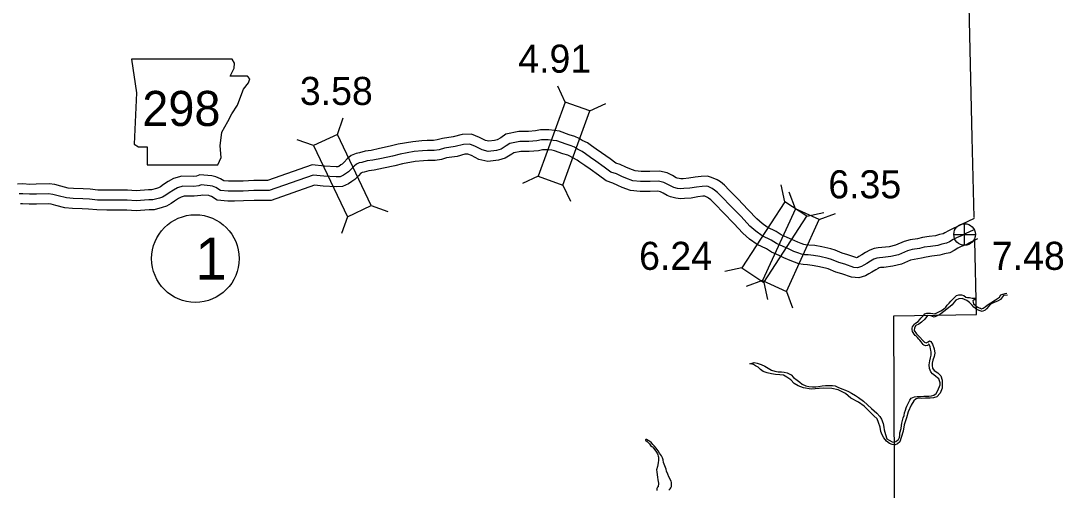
# Model space of a CAD drawing. Extents: x -83719 to 153526, y -11835 to 11446.
# Drawn here: x -3679 to -3155, y -2522 to -2286 of the extents above; entities that cross this region are included whole.
import ezdxf

# ---------------------------------------------------------------- set-up
doc = ezdxf.new("R2010")
doc.units = 0
for name, color, linetype in [('Level 10', 7, 'Continuous'), ('Level 2', 7, 'Continuous'), ('Level 20', 7, 'Continuous'), ('Level 21', 7, 'Continuous'), ('Level 25', 7, 'Continuous'), ('Level 26', 7, 'Continuous'), ('Level 27', 7, 'Continuous'), ('Level 58', 7, 'Continuous'), ('Level 59', 7, 'Continuous'), ('Level 9', 7, 'Continuous')]:
    doc.layers.add(name, color=color, linetype=linetype)

msp = doc.modelspace()

# ---------------------------------------------------------------- linework, layer by layer
at = {"layer": 'Level 10'}
for points in [[(-3199.49, -2385.69), (-3205.87, -2388.76), (-3207.81, -2389.75), (-3209.99, -2390.65), (-3212.41, -2391.81), (-3214.24, -2392.92), (-3215, -2393.3), (-3216.9, -2393.68), (-3218.89, -2394.33), (-3222, -2394.75), (-3225.45, -2395.21), (-3227.83, -2395.81), (-3231.57, -2396.37), (-3234.62, -2397.19), (-3239.05, -2399.07), (-3242.2, -2399.81), (-3245.81, -2400.3), (-3247.63, -2400.4), (-3249.75, -2400.79), (-3251.88, -2401.56), (-3254.02, -2402.75), (-3255.96, -2403.97), (-3257.43, -2404.82), (-3258.15, -2405.24), (-3258.5, -2405.35), (-3258.85, -2405.32), (-3262.92, -2403.84), (-3265.77, -2403.04), (-3269.36, -2401.6), (-3271.51, -2400.9), (-3275.94, -2399.9), (-3279.43, -2399.26), (-3282.5, -2398.99), (-3284.12, -2398.89), (-3284.97, -2398.72), (-3286.4, -2398.24), (-3288.04, -2397.6), (-3291.03, -2396.23), (-3293.37, -2395.18), (-3296.44, -2393.79), (-3298.94, -2392.16), (-3303.46, -2390.05), (-3306.05, -2388.17), (-3308.74, -2385.84), (-3312.97, -2381.27), (-3318.27, -2375.78), (-3322.56, -2371.41), (-3324.97, -2369.01), (-3326.91, -2367.35), (-3328.68, -2366.23), (-3331.37, -2365.01), (-3333.4, -2364.38), (-3336.61, -2364.56), (-3339.72, -2364.91), (-3342.91, -2365.45), (-3345.7, -2365.68), (-3346.81, -2365.73), (-3347.74, -2365.65), (-3348.67, -2365.4), (-3349.13, -2365.18), (-3351.1, -2364.12), (-3353.75, -2362.82), (-3357.55, -2361.91), (-3362.43, -2362.15), (-3366.81, -2362.13), (-3369.89, -2361.81), (-3372.54, -2360.81), (-3374.43, -2359.96), (-3377.34, -2358.64), (-3379.61, -2357.88), (-3382.39, -2355.79), (-3386.74, -2352.72), (-3389.36, -2350.88), (-3391.79, -2349.21), (-3393.75, -2347.75), (-3396.39, -2346.45), (-3398.02, -2345.49), (-3400.16, -2344.47), (-3403.02, -2343.66), (-3407.9, -2341.88), (-3410.4, -2341.53), (-3413.28, -2341.18), (-3417.46, -2341.11), (-3419.95, -2341.73), (-3423.44, -2342), (-3428.33, -2342.05), (-3434.76, -2343.28), (-3437.37, -2345.11), (-3439.13, -2346.21), (-3440.47, -2346.58), (-3443.34, -2346.92), (-3444.97, -2346.54), (-3448.01, -2344.95), (-3452.08, -2343.38), (-3456.81, -2343.46), (-3461.27, -2344.67), (-3466.72, -2345.49), (-3469.36, -2346.25), (-3471.16, -2346.55), (-3474.31, -2346.51), (-3477, -2346.72)], [(-3477.06, -2346.72), (-3481.62, -2347.12), (-3488.92, -2348.43), (-3492.87, -2349.44), (-3498.33, -2350.6), (-3502.56, -2351.53), (-3505.54, -2351.86), (-3508.42, -2352.67), (-3509.96, -2353.02), (-3512.47, -2354.04), (-3514.58, -2355.73), (-3516.01, -2357.34), (-3517.04, -2358.34), (-3517.71, -2358.79), (-3518.82, -2359.51), (-3519.24, -2359.71), (-3520.03, -2359.73), (-3525.9, -2359.46), (-3532.17, -2358.79), (-3554.67, -2366.63), (-3555.58, -2366.66), (-3557.88, -2366.65), (-3561.52, -2366.67), (-3566.85, -2366.88), (-3571.32, -2366.89), (-3572.94, -2366.96), (-3574.2, -2367), (-3576.54, -2366.74), (-3578.22, -2365.72), (-3580.62, -2364.7), (-3582.58, -2364.24), (-3588.54, -2363.78), (-3590.25, -2364.36), (-3591.89, -2364.53), (-3597.7, -2364.5), (-3601.84, -2365.57), (-3604.44, -2367.14), (-3606.82, -2368.57), (-3608.39, -2369.71), (-3609.45, -2370.33), (-3610.31, -2370.59), (-3612.96, -2371.29), (-3614.41, -2371.31), (-3620.56, -2371.74), (-3624.88, -2371.46), (-3630.12, -2371.44), (-3639.83, -2371.39), (-3643.72, -2371.02), (-3647.22, -2370.8), (-3652.03, -2370.61), (-3654.78, -2370.4), (-3658.46, -2369.43), (-3661.48, -2368.62), (-3664.4, -2368.3), (-3670.89, -2368.48), (-3673.99, -2368.53), (-3677.55, -2368.2), (-3680.21, -2368.38)], [(-3197.77, -2395.96), (-3201.42, -2397.71), (-3203.62, -2398.84), (-3205.91, -2399.79), (-3207.64, -2400.62), (-3209.42, -2401.69), (-3211.73, -2402.84), (-3214.36, -2403.37), (-3216.65, -2404.12), (-3220.67, -2404.66), (-3223.56, -2405.04), (-3225.86, -2405.63), (-3229.52, -2406.17), (-3231.35, -2406.66), (-3235.93, -2408.61), (-3240.39, -2409.65), (-3244.86, -2410.26), (-3246.44, -2410.35), (-3247.12, -2410.47), (-3247.72, -2410.69), (-3248.93, -2411.36), (-3250.79, -2412.53), (-3252.4, -2413.47), (-3254.08, -2414.44), (-3257.47, -2415.52), (-3261.12, -2415.13), (-3265.98, -2413.37), (-3268.99, -2412.53), (-3272.79, -2411), (-3274.17, -2410.55), (-3277.94, -2409.7), (-3280.78, -2409.18), (-3283.23, -2408.96), (-3285.42, -2408.84), (-3287.56, -2408.39), (-3289.8, -2407.65), (-3291.95, -2406.81), (-3295.16, -2405.34), (-3297.48, -2404.3), (-3301.26, -2402.58), (-3303.81, -2400.92), (-3308.55, -2398.71), (-3312.28, -2396.01), (-3315.71, -2393.03), (-3320.24, -2388.14), (-3325.44, -2382.76), (-3329.65, -2378.46), (-3331.76, -2376.36), (-3332.88, -2375.41), (-3333.44, -2375.05), (-3334.72, -2374.47), (-3335.76, -2374.53), (-3338.32, -2374.82), (-3341.67, -2375.39), (-3345.09, -2375.67), (-3347.04, -2375.74), (-3349.45, -2375.54), (-3352.12, -2374.83), (-3353.65, -2374.11), (-3355.68, -2373.01), (-3357.15, -2372.29), (-3358.48, -2371.97), (-3362.21, -2372.16), (-3367.36, -2372.13), (-3372.22, -2371.62), (-3376.36, -2370.05), (-3378.53, -2369.08), (-3381.01, -2367.96), (-3384.33, -2366.83), (-3388.27, -2363.88), (-3392.5, -2360.9), (-3395.06, -2359.1), (-3397.62, -2357.34), (-3399, -2356.31), (-3401.15, -2355.25), (-3402.71, -2354.33), (-3403.69, -2353.86), (-3406.1, -2353.18), (-3410.34, -2351.64), (-3411.71, -2351.44), (-3413.96, -2351.17), (-3416.32, -2351.13), (-3418.36, -2351.63), (-3423.01, -2351.99), (-3427.33, -2352.04), (-3430.77, -2352.7), (-3431.84, -2353.45), (-3435.09, -2355.47), (-3438.55, -2356.42), (-3443.89, -2357.05), (-3448.46, -2356), (-3452.14, -2354.08), (-3453.86, -2353.41), (-3455.4, -2353.44), (-3459.22, -2354.47), (-3464.57, -2355.28), (-3467.14, -2356.02), (-3470.41, -2356.57), (-3474, -2356.51), (-3476.24, -2356.69)], [(-3476.18, -2356.68), (-3480.3, -2357.04), (-3486.8, -2358.21), (-3490.6, -2359.18), (-3496.22, -2360.37), (-3500.92, -2361.41), (-3503.62, -2361.71), (-3505.95, -2362.36), (-3506.94, -2362.59), (-3507.37, -2362.76), (-3507.67, -2363), (-3508.78, -2364.25), (-3510.69, -2366.11), (-3512.17, -2367.12), (-3513.93, -2368.26), (-3516.85, -2369.65), (-3520.13, -2369.74), (-3526.66, -2369.43), (-3530.99, -2368.97), (-3552.82, -2376.58), (-3555.44, -2376.66), (-3557.88, -2376.65), (-3561.3, -2376.67), (-3566.64, -2376.88), (-3571.11, -2376.89), (-3572.56, -2376.95), (-3574.57, -2377.02), (-3579.83, -2376.44), (-3582.8, -2374.64), (-3583.74, -2374.24), (-3584.11, -2374.15), (-3587.28, -2373.91), (-3588.11, -2374.19), (-3591.4, -2374.53), (-3596.46, -2374.51), (-3597.92, -2374.88), (-3599.27, -2375.7), (-3601.3, -2376.92), (-3602.94, -2378.11), (-3605.42, -2379.55), (-3607.56, -2380.21), (-3611.59, -2381.28), (-3614, -2381.31), (-3620.53, -2381.76), (-3625.22, -2381.46), (-3635.4, -2381.41), (-3640.33, -2381.39), (-3644.51, -2380.99), (-3647.74, -2380.79), (-3652.6, -2380.6), (-3656.45, -2380.31), (-3661.03, -2379.1), (-3663.34, -2378.48), (-3664.82, -2378.32), (-3670.67, -2378.48), (-3674.37, -2378.54), (-3677.67, -2378.23), (-3678.68, -2378.3)]]:
    msp.add_lwpolyline(points, dxfattribs=at)
at = {"layer": 'Level 2'}
for points in [[(-3199.47, -2385.15), (-3200.47, -2345.07), (-3202.49, -2256.91), (-3203.94, -2169.2), (-3206.16, -2081.17), (-3206.26, -2040.23)], [(-3239.61, -2799.15), (-3239.8, -2779.1), (-3240.47, -2692.05), (-3239.99, -2603.95), (-3239.49, -2515.6), (-3239.82, -2434.49), (-3198.24, -2433.9), (-3199.17, -2396.75)]]:
    msp.add_lwpolyline(points, dxfattribs=at)
at = {"layer": 'Level 20'}
for p, q in [((-3404.97, -2327.2), (-3408.69, -2319.23)), ((-3392.56, -2331.71), (-3384.59, -2327.99)), ((-3519.48, -2343.44), (-3516.53, -2335.14)), ((-3531.4, -2349.11), (-3539.69, -2346.16)), ((-3418.5, -2364.42), (-3426.47, -2368.14)), ((-3406.09, -2368.93), (-3402.37, -2376.9)), ((-3294.57, -2377.34), (-3296.38, -2368.73)), ((-3289.31, -2380.74), (-3292.38, -2372.49)), ((-3502.46, -2379.19), (-3494.17, -2382.14)), ((-3283.52, -2384.55), (-3274.91, -2382.74)), ((-3277.31, -2386.23), (-3269.06, -2383.17)), ((-3514.38, -2384.87), (-3517.33, -2393.16)), ((-3316.21, -2410.5), (-3324.82, -2412.32)), ((-3305.8, -2416.74), (-3314.05, -2419.81)), ((-3305.15, -2417.72), (-3303.34, -2426.33)), ((-3293.8, -2422.24), (-3290.73, -2430.49))]:
    msp.add_line(p, q, dxfattribs=at)
for points in [[(-3404.97, -2327.2), (-3418.5, -2364.42), (-3406.09, -2368.93), (-3392.56, -2331.71)], [(-3531.4, -2349.11), (-3514.38, -2384.87), (-3502.46, -2379.19), (-3519.48, -2343.44)], [(-3294.57, -2377.34), (-3316.21, -2410.5), (-3305.15, -2417.72), (-3283.52, -2384.55)], [(-3293.8, -2422.24), (-3277.31, -2386.23), (-3289.31, -2380.74), (-3305.8, -2416.74)]]:
    msp.add_lwpolyline(points, close=True, dxfattribs=at)
at = {"layer": 'Level 21'}
msp.add_lwpolyline([(-3623.02, -2305.74), (-3620.49, -2322.66), (-3621.61, -2348.32), (-3619.36, -2349.73), (-3615.13, -2349.73), (-3615.13, -2358.75), (-3579.6, -2358.75), (-3577.91, -2355.09), (-3578.47, -2349.17), (-3577.63, -2342.4), (-3574.53, -2337.04), (-3572.55, -2333.09), (-3569.73, -2328.86), (-3568.04, -2324.35), (-3566.63, -2320.69), (-3564.09, -2317.59), (-3563.53, -2315.61), (-3564.66, -2314.2), (-3573.4, -2314.2), (-3571.42, -2310.25), (-3571.14, -2307.72), (-3572.31, -2305.77)], close=True, dxfattribs=at)
at = {"layer": 'Level 26'}
for p, q in [((-3204.24, -2399.11), (-3204.24, -2388.28)), ((-3209.66, -2393.69), (-3198.83, -2393.69))]:
    msp.add_line(p, q, dxfattribs=at)
msp.add_circle((-3204.24, -2393.69), 5.42, dxfattribs=at)
at = {"layer": 'Level 27'}
msp.add_circle((-3590.85, -2405.79), 22, dxfattribs=at)
at = {"layer": 'Level 59'}
for points in [[(-3199.94, -2391.45), (-3203.64, -2393.24), (-3205.72, -2394.3), (-3207.95, -2395.22), (-3210.02, -2396.21), (-3211.83, -2397.31), (-3213.36, -2398.07), (-3215.63, -2398.53), (-3217.77, -2399.22), (-3221.34, -2399.71), (-3224.51, -2400.13), (-3226.84, -2400.72), (-3230.55, -2401.27), (-3232.98, -2401.93), (-3237.49, -2403.84), (-3241.3, -2404.73), (-3245.33, -2405.28), (-3247.03, -2405.37), (-3248.43, -2405.63), (-3249.8, -2406.13), (-3251.47, -2407.06), (-3253.38, -2408.25), (-3254.91, -2409.15), (-3256.12, -2409.84), (-3257.99, -2410.43), (-3259.99, -2410.23), (-3264.45, -2408.6), (-3267.38, -2407.79), (-3271.07, -2406.3), (-3272.84, -2405.72), (-3276.94, -2404.8), (-3280.1, -2404.22), (-3282.87, -2403.97), (-3284.77, -2403.86), (-3286.27, -2403.56), (-3288.1, -2402.95), (-3290, -2402.2), (-3293.09, -2400.79), (-3295.42, -2399.74), (-3298.85, -2398.19), (-3301.38, -2396.54), (-3306.01, -2394.38), (-3309.16, -2392.09), (-3312.22, -2389.44), (-3316.61, -2384.71), (-3321.85, -2379.27), (-3326.11, -2374.94), (-3328.36, -2372.69), (-3329.89, -2371.38), (-3331.06, -2370.64), (-3333.15, -2369.69), (-3334.02, -2369.42), (-3336.19, -2369.55), (-3339.02, -2369.87), (-3342.29, -2370.42), (-3345.39, -2370.67), (-3346.93, -2370.73), (-3348.59, -2370.59), (-3350.39, -2370.12), (-3351.39, -2369.64), (-3353.39, -2368.57), (-3355.45, -2367.55), (-3358.02, -2366.94), (-3362.32, -2367.15), (-3367.09, -2367.13), (-3371.05, -2366.71), (-3374.45, -2365.43), (-3376.48, -2364.52), (-3379.17, -2363.3), (-3381.97, -2362.35), (-3385.33, -2359.83), (-3389.62, -2356.81), (-3392.21, -2354.99), (-3394.71, -2353.27), (-3396.37, -2352.03), (-3398.77, -2350.85), (-3400.36, -2349.91), (-3401.93, -2349.16), (-3404.56, -2348.42), (-3409.12, -2346.76), (-3411.05, -2346.48), (-3413.62, -2346.17), (-3416.89, -2346.12), (-3419.16, -2346.68), (-3423.23, -2347), (-3427.83, -2347.04), (-3432.76, -2347.99), (-3434.6, -2349.28), (-3437.11, -2350.84), (-3439.51, -2351.5), (-3443.61, -2351.98), (-3446.71, -2351.27), (-3450.07, -2349.51), (-3452.97, -2348.4), (-3456.1, -2348.45), (-3460.24, -2349.57), (-3465.65, -2350.38), (-3468.25, -2351.14), (-3470.79, -2351.56), (-3474.15, -2351.51), (-3476.62, -2351.7)], [(-3476.62, -2351.7), (-3480.96, -2352.08), (-3487.86, -2353.32), (-3491.73, -2354.31), (-3497.27, -2355.48), (-3501.74, -2356.47), (-3504.58, -2356.79), (-3507.18, -2357.51), (-3508.45, -2357.81), (-3509.92, -2358.4), (-3511.12, -2359.36), (-3512.4, -2360.8), (-3513.87, -2362.23), (-3514.94, -2362.96), (-3516.38, -2363.89), (-3518.05, -2364.68), (-3520.08, -2364.74), (-3526.28, -2364.44), (-3531.58, -2363.88), (-3553.75, -2371.6), (-3555.51, -2371.66), (-3557.88, -2371.65), (-3561.41, -2371.67), (-3566.75, -2371.88), (-3571.22, -2371.89), (-3572.75, -2371.95), (-3574.38, -2372.01), (-3578.18, -2371.59), (-3580.51, -2370.18), (-3582.18, -2369.47), (-3583.34, -2369.2), (-3587.91, -2368.84), (-3589.18, -2369.27), (-3591.65, -2369.53), (-3597.08, -2369.5), (-3599.88, -2370.23), (-3601.86, -2371.42), (-3604.06, -2372.75), (-3605.67, -2373.91), (-3607.44, -2374.94), (-3608.94, -2375.4), (-3612.28, -2376.29), (-3614.21, -2376.31), (-3620.55, -2376.75), (-3625.05, -2376.46), (-3635.38, -2376.41), (-3640.08, -2376.39), (-3644.12, -2376.01), (-3647.48, -2375.79), (-3652.32, -2375.6), (-3655.62, -2375.35), (-3659.75, -2374.27), (-3662.41, -2373.55), (-3664.61, -2373.31), (-3670.78, -2373.48), (-3674.18, -2373.53), (-3677.61, -2373.22), (-3679.45, -2373.34)]]:
    msp.add_lwpolyline(points, dxfattribs=at)
at = {"layer": 'Level 9'}
for points in [[(-3221.85, -2449.32), (-3222.09, -2448.93), (-3222.33, -2448.73), (-3222.52, -2449.03), (-3222.91, -2449.47), (-3223.74, -2449.62), (-3224.65, -2449.23), (-3225.02, -2448.87), (-3225.56, -2448.31), (-3226.11, -2447.52), (-3226.72, -2446.73), (-3227.23, -2446.21), (-3227.94, -2445.45), (-3228.59, -2444.79), (-3229.13, -2444.33), (-3229.57, -2443.81), (-3230.12, -2442.91), (-3230.36, -2442.32), (-3230.58, -2441.38), (-3230.62, -2440.78), (-3230.47, -2440.01), (-3229.98, -2439.3), (-3229.46, -2438.79), (-3228.87, -2438.28), (-3227.65, -2437.4), (-3226.8, -2436.45), (-3226.18, -2435.73), (-3225.4, -2434.85), (-3224.81, -2434.18), (-3224.19, -2433.56), (-3223.29, -2433.25), (-3222.29, -2433.17), (-3221.46, -2433.22), (-3220.26, -2433.33), (-3219.46, -2433.59), (-3218.6, -2433.27), (-3216.12, -2431.99), (-3214.87, -2431.21), (-3213.72, -2430.22), (-3212.97, -2429.1), (-3211.96, -2428.15), (-3211.14, -2427.17), (-3210.42, -2426.52), (-3209.64, -2425.74), (-3208.79, -2424.76), (-3208.23, -2424.38), (-3207.2, -2423.97), (-3205.77, -2424.01), (-3204.7, -2424.36), (-3203.59, -2425.11), (-3202.75, -2425.26), (-3201.78, -2425.34), (-3200.38, -2425.62), (-3199.58, -2425.61), (-3198.98, -2425.7), (-3198.81, -2426.2), (-3199.1, -2426.47), (-3199.63, -2426.51), (-3200.06, -2426.99), (-3200.01, -2427.69), (-3199.7, -2428.45), (-3199.12, -2429.07), (-3198.41, -2429.73), (-3197.64, -2430.19), (-3196.9, -2430.54), (-3196.3, -2430.73), (-3195.76, -2430.96), (-3194.83, -2430.67), (-3193.88, -2429.99), (-3192.83, -2429.24), (-3190.98, -2428.04), (-3188.78, -2426.56), (-3186.67, -2425.23), (-3185.99, -2424.05), (-3185.1, -2423.6), (-3183.8, -2423.38), (-3182.94, -2423.07)], [(-3182.64, -2424.13), (-3184.62, -2424.29), (-3186.18, -2426.25), (-3187.44, -2427.08), (-3189.39, -2427.78), (-3190.84, -2428.44), (-3192.12, -2429.63), (-3193.23, -2430.95), (-3193.98, -2431.63), (-3195.47, -2432.29), (-3196.94, -2431.81), (-3198.09, -2431.29), (-3199.54, -2430.18), (-3200.52, -2429.13), (-3201.77, -2427.82), (-3203.12, -2426.87), (-3205.44, -2425.87), (-3207.13, -2426.03), (-3208.62, -2426.66), (-3209.47, -2427.68), (-3210.48, -2428.96), (-3213.17, -2431.21), (-3216.16, -2433.46), (-3217.97, -2434.6), (-3219.6, -2435.12), (-3221.21, -2434.52), (-3222.91, -2434.38), (-3224.31, -2436.2), (-3225.98, -2437.63), (-3227.29, -2438.76), (-3228.68, -2439.35), (-3229.46, -2440.53), (-3229.57, -2441.9), (-3228.44, -2443.59), (-3226.68, -2445.29), (-3225.29, -2446.84), (-3224.37, -2447.73), (-3223.53, -2448.15), (-3222.48, -2447.63), (-3221.95, -2447.12)], [(-3221.95, -2447.12), (-3221.15, -2447.44), (-3220.39, -2448.83), (-3219.55, -2451.12), (-3219.28, -2453.22), (-3219.59, -2455), (-3220.15, -2456.81), (-3220.46, -2458.25), (-3220.54, -2459.49), (-3220.29, -2460.78), (-3219.5, -2462.04), (-3217.65, -2463.14), (-3216.26, -2464.59), (-3215.49, -2466.75), (-3215.49, -2468.72), (-3215.45, -2470.86), (-3216.44, -2473.28), (-3218.14, -2475.11), (-3219.8, -2475.67), (-3221.63, -2475.8), (-3223.95, -2475.91), (-3225.79, -2475.94), (-3227.38, -2475.86), (-3228.55, -2476.12), (-3229.76, -2477.24), (-3231.05, -2479.43), (-3232.53, -2482.79), (-3233.44, -2485.65), (-3234.61, -2489.24), (-3235.19, -2492.49), (-3236.07, -2495.54), (-3236.83, -2497.73), (-3237.98, -2498.75), (-3239.2, -2499.24), (-3240.7, -2499.09), (-3241.91, -2498.55), (-3243.49, -2497.47), (-3244.79, -2495.76), (-3245.61, -2494.27), (-3246.38, -2492.54), (-3246.75, -2490.38), (-3247.52, -2488.12), (-3248.18, -2486.26), (-3249.94, -2484.79), (-3252.15, -2482.45), (-3254.72, -2479.79), (-3257.62, -2477.9), (-3261.48, -2475.83), (-3264.05, -2473.53), (-3267.72, -2471.62), (-3271.02, -2471.04), (-3275.39, -2470.82), (-3281.37, -2471.28), (-3285.15, -2470.64), (-3287.93, -2469.65), (-3289.85, -2468.42), (-3291.58, -2466.64), (-3293.63, -2465.34), (-3295.31, -2464.37), (-3297.15, -2464.1), (-3299.22, -2463.93), (-3301.32, -2463.66), (-3303.49, -2463.1), (-3305.54, -2462.4), (-3306.78, -2461.42), (-3308, -2460.34), (-3309.31, -2459.56), (-3310.36, -2458.91), (-3312.26, -2458.67)], [(-3312.26, -2458.67), (-3310.01, -2457.9), (-3308.44, -2458.34), (-3306.53, -2458.91), (-3304.68, -2459.75), (-3303.03, -2460.85), (-3301.22, -2461.83), (-3299.54, -2462.33), (-3297.91, -2462.64), (-3296.31, -2462.58), (-3294.94, -2462.79), (-3293.5, -2463.2), (-3291.45, -2464.2), (-3290.17, -2465.45), (-3288.44, -2466.86), (-3287.1, -2467.8), (-3285.85, -2468.78), (-3284.07, -2469.59), (-3282.46, -2470), (-3280.73, -2470.2), (-3278.93, -2470.14), (-3277.7, -2470.05), (-3275.77, -2469.72), (-3274.18, -2469.56), (-3271.95, -2469.56), (-3270.65, -2469.53), (-3269.25, -2469.74), (-3267.94, -2470.26), (-3265.99, -2471.13), (-3264.08, -2471.83), (-3262.54, -2472.51), (-3261.09, -2473.38), (-3259.14, -2474.59), (-3257.53, -2475.46), (-3255.03, -2477.32), (-3252.97, -2479.19), (-3250.97, -2480.96), (-3248.4, -2483.43), (-3246.81, -2485.07), (-3246.08, -2486.33), (-3245.21, -2488.62), (-3244.85, -2490.41), (-3244.69, -2491.71), (-3244.05, -2494.14), (-3243.25, -2496.2), (-3242.07, -2497.01), (-3240.69, -2497.79), (-3239.56, -2497.87), (-3238.73, -2497.56), (-3237.91, -2496.94), (-3237.48, -2496.54), (-3237.03, -2495.56), (-3236.76, -2494.35), (-3236.71, -2493.32), (-3236.18, -2491.14), (-3235.97, -2489.56), (-3235.76, -2488.43), (-3235.52, -2487.09), (-3235.11, -2485.74), (-3234.69, -2484.53), (-3234.52, -2483.26), (-3234.01, -2481.85), (-3233.6, -2480.68), (-3233.31, -2479.84), (-3232.67, -2478.59), (-3232.05, -2477.61), (-3231.76, -2476.84), (-3231.11, -2475.93), (-3230.29, -2475.48), (-3229.36, -2475.13), (-3228.16, -2475.07), (-3226.43, -2475.01), (-3224.67, -2474.85), (-3223.17, -2474.86), (-3222.21, -2474.88), (-3220.84, -2474.72), (-3219.65, -2474.4), (-3218.6, -2473.51), (-3217.85, -2472.4), (-3217.34, -2471.22), (-3216.93, -2470.05), (-3216.58, -2469.14), (-3216.53, -2468.1), (-3216.85, -2467.17), (-3217.23, -2466.21), (-3217.94, -2465.65), (-3218.78, -2464.9), (-3219.7, -2464.08), (-3220.34, -2463.56), (-3221.15, -2462.64), (-3221.92, -2460.88), (-3222.11, -2459.18), (-3221.78, -2457.1), (-3221.37, -2455.59), (-3221.06, -2454.28), (-3221.04, -2453.62), (-3221.12, -2452.82), (-3221.21, -2451.82), (-3221.39, -2451.05), (-3221.57, -2450.05), (-3221.85, -2449.32)], [(-3352.85, -2522.06), (-3352.28, -2521.39), (-3351.91, -2520.82), (-3351.54, -2520.12), (-3351.48, -2519.59), (-3351.47, -2518.92), (-3351.54, -2518.22), (-3351.7, -2517.48), (-3352.86, -2515.31), (-3353.46, -2514.07), (-3354.05, -2512.56), (-3354.28, -2511.56), (-3354.94, -2509.88), (-3355.27, -2509.01), (-3355.5, -2508.14), (-3355.7, -2506.84), (-3356.13, -2505.77), (-3356.62, -2504.76), (-3357.55, -2503.52), (-3358.25, -2502.35), (-3358.68, -2501.61), (-3359.37, -2500.71), (-3359.91, -2500.17), (-3360.87, -2499.1), (-3361.63, -2498.22), (-3362.63, -2497.38), (-3363.2, -2497.05), (-3364.13, -2496.64), (-3364.39, -2496.57), (-3364.59, -2496.74), (-3364.6, -2496.91), (-3364.43, -2497.18), (-3363.86, -2497.65), (-3363.17, -2498.28), (-3362.67, -2498.82), (-3362.04, -2499.53), (-3361.44, -2500.13), (-3361.14, -2500.36), (-3360.61, -2500.9), (-3359.85, -2501.74), (-3359.02, -2502.88), (-3358.55, -2503.79), (-3358.35, -2504.35), (-3358.19, -2505.02), (-3358.09, -2505.49), (-3358.16, -2506.36), (-3358.13, -2507.06), (-3358.23, -2508.1), (-3358.44, -2509.37), (-3358.64, -2510.23), (-3359.08, -2511.84), (-3358.99, -2512.81), (-3358.69, -2514.28), (-3358.53, -2515.58), (-3358.4, -2516.82), (-3358.01, -2518.59), (-3358.21, -2520.36), (-3358.61, -2520.59), (-3358.85, -2521.23), (-3358.89, -2522.26)]]:
    msp.add_lwpolyline(points, dxfattribs=at)

# ---------------------------------------------------------------- texts
at = {"layer": 'Level 21'}
msp.add_text('298', height=17.6, dxfattribs=at).set_placement((-3617.52, -2339.23))
at = {"layer": 'Level 25'}
msp.add_text('7.48', height=14.08, dxfattribs=at).set_placement((-3190.53, -2411.45))
at = {"layer": 'Level 27'}
msp.add_text('1', height=21.12, dxfattribs=at).set_placement((-3590.85, -2416.35))
at = {"layer": 'Level 58'}
for s, p in [('4.91', (-3428.56, -2312.47)), ('3.58', (-3538.33, -2328.67)), ('6.35', (-3272.75, -2375.54)), ('6.24', (-3367.84, -2411.45))]:
    msp.add_text(s, height=14.08, dxfattribs=at).set_placement(p)

doc.saveas('drawing.dxf')
